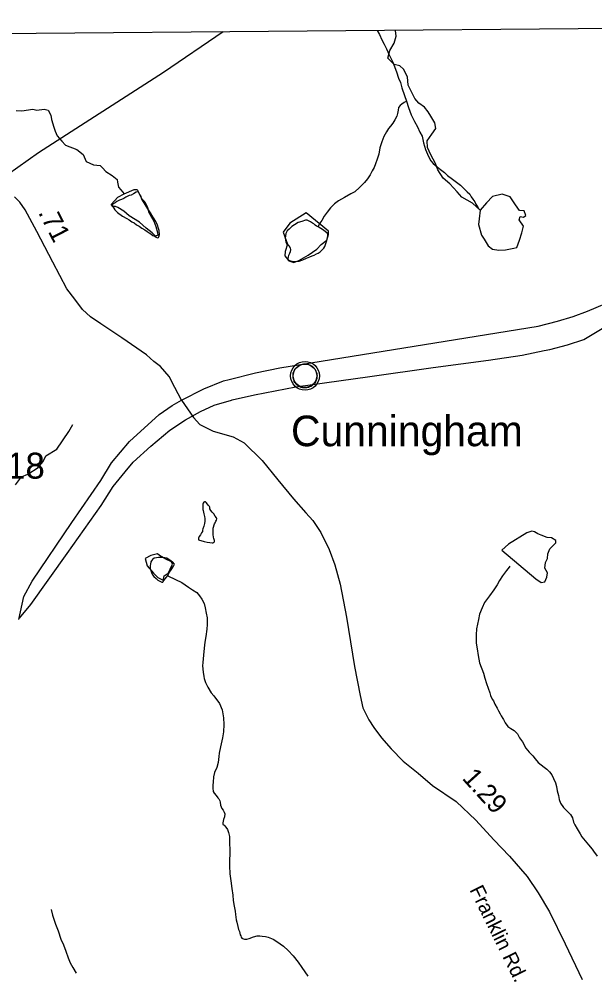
# Model space of a CAD drawing. Extents: x 1950930 to 2061844, y 904556 to 1017002.
# Drawn here: x 1972580 to 1976347, y 1010058 to 1016299 of the extents above; entities that cross this region are included whole.
import ezdxf

# ---------------------------------------------------------------- set-up
doc = ezdxf.new("R2010")
doc.units = 0
for name, color, linetype in [('Exist Boundary Political StateLine', 7, 'Continuous'), ('Exist Civil Demographics Community CELL', 7, 'Continuous'), ('Exist Civil Demographics Community Label', 7, 'Continuous'), ('Exist Hydrographic Creek Single Shore', 7, 'Continuous'), ('Exist Hydrographic Misc Water Feature', 7, 'Continuous'), ('Exist Road Primary US Structure Standard Bridge CELL', 7, 'Continuous'), ('Exist Road Secondary Mileage Hundredths English Label', 7, 'Continuous'), ('Exist Road Secondary Type 51 Attributed', 7, 'Continuous'), ('Exist Road Secondary Type 51 Label', 7, 'Continuous'), ('Exist Road Secondary Type 51 Number Label', 7, 'Continuous'), ('Exist Utilities Electrical Transmission Line', 7, 'Continuous'), ('Exist Utilities Telephone Line', 7, 'Continuous')]:
    doc.layers.add(name, color=color, linetype=linetype)

msp = doc.modelspace()

# ---------------------------------------------------------------- linework, layer by layer
at = {"layer": 'Exist Boundary Political StateLine'}
msp.add_lwpolyline([(2059856.6, 1016190.3), (2053292.7, 1016247.7), (2044607.3, 1016273.9), (2036806.1, 1016250.1), (2025037, 1016267), (2019526.9, 1016298.8), (2013356.3, 1016292.8), (2006205.5, 1016286.1), (2002709.9, 1016274.4), (1995748.4, 1016261), (1977588.2, 1016246.9), (1963350.9, 1016122.1), (1959482.1, 1016167.2)], dxfattribs=at)
at = {"layer": 'Exist Civil Demographics Community CELL'}
msp.add_lwpolyline([(1974373.1, 1013977.3), (1974374.1, 1013982.9), (1974375.9, 1013989.5), (1974378.8, 1013996.7), (1974381.7, 1014002.4), (1974385.1, 1014008.1), (1974388.8, 1014013.2), (1974392.8, 1014017.6), (1974397.4, 1014022.2), (1974402.9, 1014026.8), (1974408.4, 1014030.5), (1974413.2, 1014033.3), (1974418.3, 1014035.8), (1974423.7, 1014038.1), (1974429.4, 1014039.9), (1974433.7, 1014041.1), (1974438.6, 1014041.8), (1974442.7, 1014042.5), (1974449.1, 1014042.8), (1974453.5, 1014042.7), (1974459.1, 1014042.4), (1974464.1, 1014041.7), (1974469, 1014040.7), (1974474, 1014039.3), (1974479.1, 1014037.4), (1974485.8, 1014034.4), (1974492, 1014030.9), (1974497.1, 1014027.4), (1974502.3, 1014023.4), (1974505.6, 1014020.2), (1974509.7, 1014015.9), (1974513.6, 1014011.2), (1974516.6, 1014006.6), (1974519.8, 1014001.6), (1974522.2, 1013996.4), (1974524.3, 1013991.4), (1974525.8, 1013986.4), (1974527.1, 1013981.8), (1974528.2, 1013975.7), (1974528.8, 1013971), (1974529.1, 1013965), (1974528.9, 1013959.2), (1974528.3, 1013953.6), (1974527.4, 1013948.1), (1974525.8, 1013941.9), (1974523.9, 1013936.1), (1974521.6, 1013931), (1974518.4, 1013925), (1974515.1, 1013919.7), (1974511.7, 1013915), (1974507.5, 1013910.2), (1974502.2, 1013905.3), (1974497.2, 1013901.2), (1974492.1, 1013897.7), (1974487.8, 1013895.2), (1974481, 1013892), (1974473.9, 1013889.3), (1974467.9, 1013887.8), (1974461.3, 1013886.5), (1974456.9, 1013886), (1974452.4, 1013885.8), (1974446.8, 1013885.8), (1974442.5, 1013886.2), (1974436.9, 1013886.9), (1974431, 1013888.2), (1974426.4, 1013889.5), (1974421.2, 1013891.4), (1974416.6, 1013893.4), (1974412.7, 1013895.6), (1974405.9, 1013899.7), (1974400.3, 1013904), (1974395.4, 1013908.5), (1974390.9, 1013913.3), (1974387.8, 1013917.3), (1974384.8, 1013921.5), (1974380.7, 1013928.6), (1974379, 1013932.1), (1974377.3, 1013936.1), (1974374.7, 1013944.3), (1974373.1, 1013951.4), (1974372.5, 1013956.5), (1974372.1, 1013962.8), (1974372.1, 1013967.5), (1974372.6, 1013974)], close=True, dxfattribs=at)
for centre, radius in [((1974450.7, 1013964.9), 94.3), ((1974450.5, 1013965.2), 76.7)]:
    msp.add_circle(centre, radius, dxfattribs=at)
at = {"layer": 'Exist Hydrographic Creek Single Shore'}
for points in [[(1975596.5, 1015049.7), (1975546.7, 1015093.6), (1975475.8, 1015134.2), (1975445.4, 1015167.9), (1975398.2, 1015222), (1975354.3, 1015259.1), (1975320.5, 1015313.2), (1975303.7, 1015353.7), (1975273.3, 1015411.1), (1975253, 1015458.4), (1975249.6, 1015502.3), (1975280, 1015546.2), (1975307, 1015583.4), (1975300.3, 1015620.5), (1975273.3, 1015664.5), (1975256.4, 1015691.5), (1975232.8, 1015721.9), (1975195.6, 1015748.9), (1975168.6, 1015779.3), (1975151.8, 1015813.1), (1975124.8, 1015867.1), (1975121.4, 1015921.2), (1975094.4, 1015971.8), (1975070.8, 1015992.1), (1975033.6, 1016002.2), (1974993.1, 1016042.8), (1975006.6, 1016093.4), (1975033.6, 1016140.7), (1975047.1, 1016188), (1975043.5, 1016224.6)], [(1972560.3, 1015701.6), (1972597.4, 1015698.2), (1972670, 1015710.1), (1972695.3, 1015703.3), (1972744.3, 1015710.1), (1972769.6, 1015703.3), (1972788.2, 1015669.5), (1972791.5, 1015640.8), (1972808.4, 1015591.8), (1972816.8, 1015564.8), (1972830.3, 1015534.4), (1972860.7, 1015500.6), (1972884.3, 1015473.6), (1972958.6, 1015446.6), (1973000, 1015412.8), (1973018.5, 1015367.2), (1973067.5, 1015345.3), (1973111.3, 1015341.9), (1973126.5, 1015326.7), (1973148.5, 1015301.4), (1973189, 1015276), (1973221, 1015249), (1973224.4, 1015232.1), (1973231.2, 1015198.3), (1973246.4, 1015181.4), (1973268.3, 1015156.1)], [(1972556.5, 1013251.1), (1972595.3, 1013303.4), (1972637.5, 1013322), (1972705, 1013365.9), (1972738.8, 1013404.7), (1972755.7, 1013441.9), (1972827.4, 1013484.1), (1972905.9, 1013600.7), (1972931.2, 1013646.3)], [(1975791, 1012719.7), (1975786.9, 1012713.7), (1975768.9, 1012691.7), (1975743.1, 1012655.8), (1975723, 1012625.8), (1975707, 1012597.8), (1975685, 1012563.8), (1975656.9, 1012525.8), (1975624.9, 1012481.8), (1975609, 1012447.7), (1975593, 1012405.8), (1975584.8, 1012369.8), (1975572.7, 1012309.7), (1975570.8, 1012269.8), (1975570.6, 1012215.8), (1975576.6, 1012177.8), (1975582.7, 1012135.8), (1975592.5, 1012087.8), (1975618.6, 1012019.7), (1975626.6, 1011985.8), (1975638.5, 1011951.7), (1975648.5, 1011921.7), (1975658.6, 1011891.6), (1975664.5, 1011873.7), (1975674.6, 1011849.7), (1975682.6, 1011837.6), (1975692.4, 1011815.7), (1975706.6, 1011789.6), (1975716.4, 1011773.6), (1975728.3, 1011753.6), (1975734.4, 1011739.6), (1975744.3, 1011723.6), (1975748.4, 1011715.6), (1975760.3, 1011693.6), (1975778.3, 1011671.5), (1975796.4, 1011657.6), (1975818.3, 1011643.5), (1975840.5, 1011623.5), (1975854.4, 1011597.5), (1975872.4, 1011569.5), (1975896.2, 1011529.5), (1975916.3, 1011503.5), (1975940.3, 1011479.4), (1975956.3, 1011459.4), (1975976.2, 1011435.4), (1975996.3, 1011419.3), (1976016.2, 1011405.4), (1976032.2, 1011391.3), (1976050.2, 1011373.4), (1976064.2, 1011355.3), (1976076.3, 1011331.3), (1976088.2, 1011301.3), (1976096.2, 1011277.3), (1976100.1, 1011249.3), (1976108, 1011219.3), (1976114.2, 1011193.2), (1976122.2, 1011169.2), (1976142.1, 1011141.2), (1976166.1, 1011117.3), (1976188.2, 1011095.2), (1976200.1, 1011073.2), (1976207.9, 1011045.2), (1976215.9, 1011027.1), (1976230.1, 1011001.2), (1976249.9, 1010969.1), (1976262, 1010949.1), (1976284, 1010923.1), (1976304.1, 1010897.1), (1976328.1, 1010869), (1976337.9, 1010855.1), (1976361.9, 1010823)], [(1972789.1, 1010473.3), (1972799.1, 1010437.2), (1972819.2, 1010377.2), (1972835.2, 1010333.2), (1972853.1, 1010279.1), (1972871.1, 1010241.2), (1972887.1, 1010201.1), (1972901, 1010157.1), (1972915, 1010125.1), (1972931, 1010093), (1972952.9, 1010057)], [(1974041.3, 1010284.5), (1974055.3, 1010278.4), (1974069.2, 1010278.4), (1974085.2, 1010284.3), (1974113.3, 1010294.4), (1974137.3, 1010300.4), (1974155.3, 1010300.3), (1974171.3, 1010298.3), (1974191.2, 1010296.3), (1974209.3, 1010292.3), (1974241.3, 1010278.3), (1974267.3, 1010264.2), (1974309.3, 1010234.3), (1974341.3, 1010206.2), (1974373.3, 1010170.2), (1974405.1, 1010128.1), (1974429.1, 1010094.1), (1974469.1, 1010038.2)]]:
    msp.add_lwpolyline(points, dxfattribs=at)
at = {"layer": 'Exist Hydrographic Misc Water Feature'}
for points in [[(1974922.5, 1016223.5), (1974937, 1016196.9), (1974953, 1016162.8), (1974969.2, 1016134.8), (1974983.1, 1016104.8), (1974998.9, 1016068.9), (1975025, 1016016.8), (1975049, 1015954.7), (1975062.9, 1015912.7), (1975075, 1015884.7), (1975085, 1015848.7), (1975100.8, 1015798.7), (1975114.8, 1015760.7)], [(1975114.8, 1015760.7), (1975098.8, 1015752.7), (1975084.8, 1015742.7), (1975072.7, 1015732.7), (1975062.9, 1015720.7), (1975060.8, 1015702.7), (1975056.7, 1015680.7), (1975050.8, 1015662.6), (1975038.7, 1015640.7), (1975024.8, 1015618.7), (1975010.8, 1015598.7), (1974996.7, 1015582.7), (1974982.7, 1015560.7), (1974966.7, 1015530.7), (1974952.6, 1015494.7), (1974940.7, 1015456.8), (1974932.7, 1015414.7), (1974922.6, 1015382.8), (1974912.6, 1015352.7), (1974902.5, 1015326.8), (1974890.4, 1015306.8), (1974876.5, 1015280.7), (1974860.5, 1015254.7), (1974840.4, 1015230.7), (1974822.4, 1015212.8), (1974806.4, 1015196.8), (1974776.4, 1015168.8), (1974750.4, 1015154.8), (1974708.4, 1015130.8), (1974670.4, 1015108.9), (1974644.4, 1015090.9), (1974618.3, 1015062.9), (1974596.4, 1015034.9), (1974576.3, 1015008.9), (1974560.3, 1014981), (1974548.2, 1014962.9), (1974536.3, 1014942.9), (1974536.3, 1014938.9)], [(1975114.8, 1015760.7), (1975126.9, 1015720.6), (1975144.9, 1015672.6), (1975166.7, 1015628.6), (1975186.7, 1015594.6), (1975202.7, 1015558.6), (1975216.7, 1015532.5), (1975220.8, 1015510.6), (1975226.7, 1015488.6), (1975238.6, 1015446.5), (1975252.6, 1015414.5), (1975264.7, 1015386.5), (1975274.5, 1015370.4), (1975288.7, 1015354.5), (1975314.5, 1015332.5), (1975336.6, 1015314.5), (1975362.7, 1015294.5), (1975382.6, 1015276.4), (1975414.6, 1015252.3), (1975442.7, 1015232.3), (1975468.7, 1015212.4), (1975492.7, 1015188.4), (1975512.4, 1015168.3), (1975528.6, 1015152.3), (1975538.4, 1015136.3), (1975548.5, 1015120.3), (1975560.6, 1015102.3), (1975568.6, 1015088.3), (1975582.5, 1015064.2), (1975586.4, 1015058.3)], [(1973266, 1015125.7), (1973250, 1015117.7), (1973238.1, 1015113.7), (1973220.1, 1015105.8), (1973208.2, 1015097.7), (1973196.1, 1015089.7), (1973192, 1015085.8), (1973190.2, 1015079.8), (1973206.2, 1015051.7), (1973224.2, 1015033.8), (1973256.2, 1015009.8), (1973286.1, 1014993.7), (1973300.1, 1014985.7), (1973310.1, 1014979.7), (1973318.1, 1014971.6), (1973332.1, 1014965.7), (1973348, 1014953.7), (1973366.1, 1014943.6), (1973382.1, 1014931.6), (1973402.2, 1014919.6), (1973418.2, 1014909.6), (1973431.9, 1014899.6), (1973442, 1014893.5), (1973454.1, 1014883.7), (1973468, 1014877.5), (1973478, 1014871.6), (1973486, 1014867.6), (1973492, 1014869.5), (1973494, 1014873.5), (1973498.1, 1014889.5), (1973496.1, 1014915.5), (1973492.2, 1014929.6), (1973486, 1014949.6), (1973474.2, 1014973.6), (1973464.1, 1014991.6), (1973454.1, 1015005.7), (1973440.1, 1015031.6), (1973426.2, 1015051.6), (1973412, 1015075.6), (1973398.1, 1015097.6), (1973384.1, 1015121.7), (1973376.1, 1015141.7), (1973370.2, 1015151.7), (1973362.2, 1015165.7), (1973356.2, 1015167.7), (1973346.2, 1015165.7), (1973328.2, 1015155.8), (1973314, 1015147.8), (1973300.1, 1015143.8), (1973278.1, 1015133.7), (1973266, 1015125.7)], [(1974536.3, 1014938.9), (1974526.3, 1014945), (1974516.2, 1014950.9), (1974508.2, 1014958.9), (1974500.2, 1014962.9), (1974486.3, 1014973), (1974474.2, 1014978.9), (1974464.1, 1014983), (1974454.3, 1014982.9), (1974430.3, 1014975), (1974406.3, 1014967), (1974382.1, 1014953), (1974364.3, 1014941), (1974346.2, 1014925.1), (1974334.1, 1014913.1), (1974326.1, 1014897), (1974322, 1014881), (1974320.2, 1014865), (1974324.1, 1014841), (1974330, 1014831), (1974346, 1014815), (1974354, 1014799), (1974356.1, 1014791), (1974354, 1014777), (1974348.1, 1014765), (1974342.1, 1014751), (1974340.1, 1014743), (1974338, 1014731), (1974338, 1014724.9), (1974350.1, 1014719), (1974370, 1014712.9), (1974390.1, 1014712.9), (1974412.1, 1014714.9), (1974436.1, 1014722.9), (1974460, 1014734.9), (1974482.2, 1014742.9), (1974498.2, 1014750.9), (1974510.1, 1014754.9), (1974526.1, 1014762.9), (1974536.1, 1014766.9), (1974550.1, 1014776.8), (1974560.1, 1014786.9), (1974574.3, 1014800.8), (1974580, 1014810.9), (1974586.2, 1014830.9), (1974594.1, 1014850.8), (1974598.2, 1014868.9), (1974600.3, 1014882.8), (1974600.3, 1014888.9), (1974596.2, 1014898.8), (1974572.2, 1014916.9), (1974554.2, 1014928.9), (1974536.3, 1014938.9)], [(1973780.9, 1012947), (1973772.9, 1012937), (1973767, 1012925), (1973758.8, 1012913), (1973754.9, 1012903.1), (1973752.8, 1012895.1), (1973754.9, 1012891.1), (1973760.8, 1012889), (1973784.8, 1012883.1), (1973791, 1012881), (1973810.8, 1012877), (1973828.9, 1012875), (1973842.8, 1012873), (1973848.8, 1012873), (1973852.9, 1012875), (1973856.8, 1012877), (1973858.8, 1012881), (1973858.8, 1012887), (1973854.9, 1012901), (1973852.9, 1012909), (1973848.8, 1012926.9), (1973848.8, 1012942.9), (1973848.8, 1012954.9), (1973850.8, 1012969), (1973858.8, 1012997), (1973862.9, 1013003), (1973866.8, 1013013.1), (1973870.9, 1013021), (1973872.8, 1013029), (1973870.9, 1013035), (1973862.9, 1013047), (1973853.1, 1013061), (1973843, 1013073), (1973835, 1013083), (1973828.9, 1013095), (1973827, 1013105), (1973825, 1013109), (1973820.9, 1013115.1), (1973817, 1013119.1), (1973812.9, 1013125), (1973804.9, 1013135.1), (1973799, 1013141.1), (1973793, 1013141.1), (1973788.9, 1013139.1), (1973785, 1013131.1), (1973783, 1013125), (1973783, 1013115.1), (1973783, 1013107.1), (1973783, 1013091), (1973785, 1013083), (1973788.9, 1013063), (1973793, 1013045.1), (1973794.9, 1013031), (1973794.9, 1013013.1), (1973792.8, 1012999), (1973788.9, 1012981.1), (1973783, 1012963), (1973780.9, 1012955), (1973780.9, 1012947)], [(1973552.7, 1012659), (1973556.6, 1012667.1), (1973564.6, 1012681.2), (1973574.6, 1012695.1), (1973590.8, 1012719.1), (1973594.7, 1012729.1), (1973596.8, 1012733.1), (1973584.7, 1012747.1), (1973574.8, 1012753.1), (1973560.7, 1012763.1), (1973546.7, 1012771.1), (1973534.6, 1012775.1), (1973524.8, 1012775.1), (1973506.8, 1012777.2), (1973492.8, 1012777.2), (1973478.7, 1012775.2), (1973464.7, 1012771.2), (1973452.8, 1012763.2), (1973446.7, 1012755.2), (1973442.8, 1012747.2), (1973440.5, 1012733.2), (1973438.7, 1012723.2), (1973438.7, 1012705.2), (1973442.6, 1012691.2), (1973446.7, 1012677.2), (1973452.6, 1012663.2), (1973462.7, 1012651.1), (1973476.6, 1012639.2), (1973488.7, 1012629.1), (1973500.6, 1012621.1), (1973508.6, 1012617.1), (1973514.5, 1012615.2), (1973520.7, 1012615.2), (1973522.5, 1012619.2), (1973528.7, 1012627.2), (1973534.6, 1012635.2), (1973546.5, 1012649.2), (1973552.7, 1012659)], [(1973552.7, 1012659), (1973556.6, 1012655.1), (1973644.6, 1012613.1), (1973688.6, 1012583.1), (1973714.7, 1012565), (1973742.6, 1012547), (1973760.6, 1012524.9), (1973774.6, 1012503), (1973790.5, 1012475), (1973796.5, 1012446.9), (1973804.5, 1012412.9), (1973810.4, 1012380.9), (1973810.4, 1012338.9), (1973808.6, 1012306.9), (1973802.4, 1012258.9), (1973796.3, 1012222.9), (1973790.3, 1012182.9), (1973786.4, 1012136.9), (1973782.3, 1012088.9), (1973780.3, 1012066.9), (1973784.2, 1012026.9), (1973788.3, 1011996.8), (1973790.3, 1011984.9), (1973800.2, 1011958.8), (1973814.3, 1011928.9), (1973836.3, 1011890.8), (1973854.3, 1011870.7), (1973892, 1011820.8), (1973908, 1011778.8), (1973918.1, 1011726.7), (1973920.1, 1011682.7), (1973918.1, 1011634.7), (1973910.1, 1011596.7), (1973898, 1011538.7), (1973890, 1011496.7), (1973887.9, 1011474.7), (1973881.8, 1011434.7), (1973873.8, 1011402.7), (1973857.8, 1011370.7), (1973851.9, 1011340.7), (1973849.8, 1011306.7), (1973847.8, 1011286.7), (1973848, 1011266.7), (1973849.8, 1011244.7), (1973855.8, 1011234.8), (1973869.7, 1011218.7), (1973879.7, 1011204.6), (1973887.7, 1011196.6), (1973893.7, 1011184.6), (1973895.7, 1011174.7), (1973897.8, 1011156.6), (1973901.7, 1011144.6), (1973905.8, 1011134.7), (1973915.8, 1011122.6), (1973921.8, 1011110.6), (1973925.7, 1011098.6), (1973923.8, 1011080.7), (1973917.7, 1011062.6), (1973913.6, 1011040.7), (1973913.6, 1011030.6), (1973921.6, 1011024.7), (1973931.6, 1011012.6), (1973943.7, 1010996.6), (1973949.7, 1010976.6), (1973955.6, 1010950.5), (1973957.7, 1010924.6), (1973957.7, 1010902.6), (1973959.7, 1010868.5), (1973959.5, 1010834.6), (1973957.5, 1010798.6), (1973957.5, 1010790.6), (1973957.5, 1010758.6), (1973959.5, 1010706.5), (1973965.5, 1010660.5), (1973971.4, 1010610.5), (1973977.4, 1010566.5), (1973981.5, 1010532.6), (1973987.4, 1010494.5), (1973993.3, 1010462.5), (1973995.2, 1010440.5), (1974001.3, 1010406.4), (1974005.2, 1010390.4), (1974011.2, 1010362.5), (1974015.3, 1010342.5), (1974021.2, 1010328.4), (1974025.3, 1010318.5), (1974027.2, 1010308.4), (1974031.3, 1010300.4), (1974033.3, 1010292.4), (1974037.2, 1010286.4), (1974041.3, 1010284.5)]]:
    msp.add_lwpolyline(points, dxfattribs=at)
for points in [[(1973182.2, 1015085.2), (1973226.1, 1015134.2), (1973268.3, 1015156.1), (1973332.4, 1015183.1), (1973352.7, 1015183.1), (1973366.2, 1015157.8), (1973381.4, 1015124), (1973403.3, 1015102.1), (1973420.2, 1015068.3), (1973426.9, 1015037.9), (1973447.2, 1015002.4), (1973460.7, 1014977.1), (1973475, 1014941.6), (1973485.2, 1014902.8), (1973486.9, 1014884.2), (1973473.4, 1014879.1), (1973449.7, 1014899.4), (1973410.9, 1014931.5), (1973368.7, 1014970.3), (1973301.2, 1015010.9), (1973265.8, 1015043), (1973227, 1015066.6), (1973210.1, 1015071.7), (1973193.2, 1015071.7)], [(1975740.3, 1015153.5), (1975678, 1015138.8), (1975637, 1015097), (1975596.5, 1015049.7), (1975589.9, 1014991.9), (1975586.2, 1014955.2), (1975604.6, 1014885.4), (1975622.9, 1014859.7), (1975648.6, 1014815.6), (1975678, 1014793.6), (1975718.3, 1014786.3), (1975762.4, 1014789.9), (1975817.4, 1014801), (1975835.8, 1014804.6), (1975854.1, 1014852.4), (1975868.8, 1014900.1), (1975879.8, 1014944.2), (1975850.5, 1014984.6), (1975857.8, 1015006.6), (1975879.8, 1015003), (1975894.5, 1015014), (1975883.5, 1015043.4), (1975854.1, 1015047), (1975828.4, 1015083.8), (1975791.7, 1015135.2)], [(1974457.6, 1015032.3), (1974351.2, 1014962.6), (1974307.2, 1014903.8), (1974336.5, 1014826.7), (1974321.8, 1014778.9), (1974318.2, 1014749.5), (1974343.9, 1014716.5), (1974376.9, 1014705.5), (1974409.9, 1014720.2), (1974472.3, 1014753.2), (1974527.4, 1014793.6), (1974556.7, 1014823), (1974593.4, 1014852.4), (1974604.4, 1014889.1), (1974604.4, 1014911.1)], [(1975738.2, 1012823.4), (1975961, 1012635.9), (1975994.5, 1012612.3), (1976020.2, 1012616.2), (1976032, 1012647.8), (1976035.9, 1012675.4), (1976020.2, 1012707), (1976024.1, 1012744.5), (1976037.9, 1012770.1), (1976039.9, 1012799.7), (1976051.7, 1012833.2), (1976069.5, 1012851), (1976091.1, 1012872.7), (1976091.1, 1012888.5), (1976063.5, 1012904.3), (1976034, 1012908.2), (1975996.5, 1012922), (1975972.9, 1012931.9), (1975951.2, 1012943.7), (1975933.4, 1012947.7), (1975901.9, 1012937.8), (1975781.6, 1012862.8)], [(1973441, 1012788.3), (1973404.3, 1012769.9), (1973419, 1012722.2), (1973459.3, 1012674.4), (1973488.7, 1012645.1), (1973518.1, 1012630.4), (1973525.4, 1012634), (1973529.1, 1012656.1), (1973554.8, 1012674.4), (1973569.4, 1012700.1), (1973584.1, 1012733.2), (1973576.8, 1012747.9), (1973540.1, 1012766.3), (1973499.7, 1012788.3), (1973485, 1012799.3)]]:
    msp.add_lwpolyline(points, close=True, dxfattribs=at)
at = {"layer": 'Exist Road Secondary Type 51 Attributed'}
for points in [[(1973643.4, 1013805.9), (1973600, 1013889.4), (1973562.2, 1013959.4), (1973506.2, 1014025.4), (1973462.3, 1014059.5), (1973414.3, 1014101.5), (1973252.4, 1014213.7), (1973114.4, 1014304), (1973046.5, 1014350.1), (1972994.5, 1014398.2), (1972944.7, 1014466.2), (1972892.7, 1014534.3), (1972800.9, 1014708.3), (1972697.2, 1014908.5), (1972619.3, 1015050.6), (1972585.4, 1015100.7), (1972549.5, 1015136.7)], [(1973643.4, 1013805.9), (1973789.4, 1013879.2), (1973917.6, 1013932.5), (1973954.2, 1013940.8), (1974125.9, 1013983.8), (1974285.6, 1014016.8), (1975976.8, 1014290.6), (1976102.8, 1014323.5), (1976204, 1014353.9), (1976297.7, 1014387.7), (1976483.4, 1014467.1)], [(1972578.1, 1012370.4), (1972610.3, 1012520.9), (1972664.8, 1012621.2), (1972924.9, 1013006.2), (1973115.6, 1013279.8), (1973184.8, 1013396.7), (1973302.9, 1013534.7), (1973496.6, 1013712.1), (1973581, 1013770.4), (1973643.4, 1013805.9)], [(1973643.4, 1013805.9), (1973721.8, 1013691.7), (1973763.2, 1013645.9), (1973850.4, 1013602.3), (1973981.2, 1013565.2), (1974053.1, 1013526), (1974170.8, 1013410.4), (1974273.3, 1013284.6), (1974375.7, 1013159.7), (1974457.1, 1013068.3), (1974501, 1013018.1), (1974555, 1012940.2), (1974608.9, 1012828), (1974646.7, 1012728), (1974680.7, 1012602), (1974722.4, 1012385.9), (1974773.9, 1012063.9), (1974811.8, 1011873.8), (1974829.5, 1011793.6), (1974867.5, 1011713.6), (1974901.5, 1011663.7), (1974951.3, 1011597.6), (1975015.2, 1011525.5), (1975093.2, 1011443.4), (1975191.2, 1011365.2), (1975284.9, 1011285.2), (1975439, 1011178.9), (1975568.7, 1011058.8), (1975686.7, 1010928.7), (1975788.5, 1010822.5), (1975904.4, 1010690.3), (1975976.2, 1010582.4), (1976050.1, 1010458.2), (1976151.7, 1010248), (1976263.6, 1010016)]]:
    msp.add_lwpolyline(points, dxfattribs=at)
at = {"layer": 'Exist Utilities Electrical Transmission Line'}
msp.add_line((1973915.6, 1016214.7), (1973525.7, 1015948.4), dxfattribs=at)
msp.add_lwpolyline([(1973525.7, 1015948.4), (1972707.1, 1015423), (1972433.6, 1015232.9)], dxfattribs=at)
at = {"layer": 'Exist Utilities Telephone Line'}
for points in [[(1973969.4, 1013805.6), (1973974.6, 1013807.2), (1974120.6, 1013841.4), (1974390.4, 1013893.8), (1974874.1, 1013960.8), (1975288.1, 1014019.4), (1975649.9, 1014068.1), (1975871.8, 1014100.5), (1976015.7, 1014129.5), (1976051.8, 1014136.8), (1976167.7, 1014167), (1976273.7, 1014203.2), (1976405.6, 1014281.5)], [(1972582.3, 1012380.2), (1972656.9, 1012468.8), (1972894.4, 1012803.2), (1973117.7, 1013115.5), (1973195.6, 1013241.7), (1973273.4, 1013337.8), (1973327.3, 1013399.9), (1973443.1, 1013504.1), (1973567, 1013610.4), (1973668.8, 1013676.5), (1973766.7, 1013730.7), (1973856.7, 1013772.8), (1973969.4, 1013805.6)]]:
    msp.add_lwpolyline(points, dxfattribs=at)

# ---------------------------------------------------------------- texts
at = {"layer": 'Exist Civil Demographics Community Label'}
msp.add_text('Cunningham', height=200, dxfattribs=at).set_placement((1974359.1, 1013504.6))
at = {"layer": 'Exist Road Primary US Structure Standard Bridge CELL'}
msp.add_text('1.29', height=125, rotation=312.19369, dxfattribs=at).set_placement((1975473, 1011329.6))
at = {"layer": 'Exist Road Secondary Mileage Hundredths English Label'}
msp.add_text('.71', height=125, rotation=297.37561, dxfattribs=at).set_placement((1972703, 1015033.3))
at = {"layer": 'Exist Road Secondary Type 51 Label'}
msp.add_text('Franklin Rd.', height=95, rotation=296.1832, dxfattribs=at).set_placement((1975525.2, 1010602.8))
at = {"layer": 'Exist Road Secondary Type 51 Number Label'}
msp.add_text('1318', height=170, dxfattribs=at).set_placement((1972242.8, 1013292))

doc.saveas('drawing.dxf')
